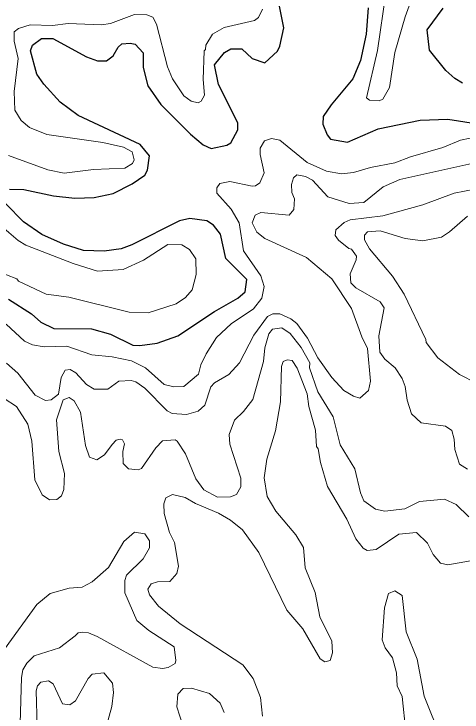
# Model space of a CAD drawing. Extents: x 763.2 to 816.8, y 7896.5 to 7952.7.
# Drawn here: x 795.052 to 796.889, y 7909.931 to 7912.79 of the extents above; entities that cross this region are included whole.
import ezdxf

# ---------------------------------------------------------------- set-up
doc = ezdxf.new("R2010")
doc.units = 0
doc.header["$LTSCALE"] = 0.064
doc.layers.add('1', color=7, linetype='Continuous', lineweight=25)
doc.layers.add('2', color=7, linetype='Continuous', lineweight=13)

msp = doc.modelspace()

# ---------------------------------------------------------------- linework, layer by layer
at = {"layer": '1'}
for points in [[(795.9245, 7912.2526), (795.9415, 7912.2624), (795.9695, 7912.3164), (795.9697, 7912.3442), (795.8907, 7912.5012), (795.8746, 7912.5818), (795.9159, 7912.6321), (795.941, 7912.6482), (795.9861, 7912.648), (796.0291, 7912.6074), (796.0804, 7912.5897), (796.1327, 7912.6386), (796.1427, 7912.6583), (796.1586, 7912.7331), (796.1377, 7912.836)], [(796.5038, 7912.8152), (796.4956, 7912.7075), (796.4728, 7912.5998), (796.442, 7912.5253), (796.3528, 7912.4182), (796.3202, 7912.37), (796.3185, 7912.3386), (796.3363, 7912.295), (796.3504, 7912.2776), (796.4193, 7912.2656), (796.5451, 7912.3195), (796.7175, 7912.3551), (796.8309, 7912.359), (797.0134, 7912.3312)], [(796.8917, 7912.5063), (796.8599, 7912.5257), (796.823, 7912.5593), (796.7556, 7912.6419), (796.7456, 7912.7248), (796.8115, 7912.8138)], [(795.0344, 7912.0731), (795.093, 7912.0713), (795.2138, 7912.0458), (795.3018, 7912.0354), (795.3807, 7912.0386), (795.4596, 7912.0549), (795.5374, 7912.0939), (795.5888, 7912.1298), (795.6001, 7912.1512), (795.6082, 7912.2099), (795.5696, 7912.2558), (795.3151, 7912.3743), (795.242, 7912.4294), (795.1748, 7912.5029), (795.1466, 7912.5441), (795.1201, 7912.6388), (795.1284, 7912.6628), (795.1656, 7912.6904), (795.212, 7912.6903), (795.3502, 7912.6147), (795.3945, 7912.5989), (795.432, 7912.5985), (795.4585, 7912.6189), (795.4802, 7912.6548), (795.495, 7912.6677), (795.5286, 7912.6712), (795.5489, 7912.6662), (795.5818, 7912.6311), (795.5822, 7912.571), (795.6011, 7912.4955), (795.6548, 7912.4192), (795.7762, 7912.2976), (795.8278, 7912.2545), (795.8614, 7912.2395), (795.9245, 7912.2526)], [(795.4487, 7911.4787), (795.5397, 7911.4343), (795.5681, 7911.4322), (795.6393, 7911.4416), (795.7238, 7911.4721), (795.875, 7911.5718), (795.9703, 7911.626), (796.0003, 7911.652), (796.0065, 7911.703), (795.9208, 7911.7891), (795.8989, 7911.8889), (795.87, 7911.9246), (795.8425, 7911.9434), (795.7727, 7911.953), (795.7306, 7911.9435), (795.5356, 7911.8445), (795.4925, 7911.8281), (795.4227, 7911.8187), (795.3372, 7911.8217), (795.2549, 7911.847), (795.1663, 7911.8867), (795.0917, 7911.9389), (795.0194, 7912.013)], [(795.0303, 7911.6224), (795.1239, 7911.5615), (795.1629, 7911.5277), (795.216, 7911.5018), (795.3708, 7911.5012), (795.4487, 7911.4787)]]:
    msp.add_lwpolyline(points, dxfattribs=at)
at = {"layer": '2'}
for points in [[(796.5764, 7912.8765), (796.5431, 7912.6411), (796.4982, 7912.4469), (796.5095, 7912.4379), (796.5491, 7912.4342), (796.5644, 7912.4415), (796.5914, 7912.4896), (796.6142, 7912.6319), (796.6563, 7912.7785), (796.7041, 7912.9107)], [(795.3788, 7912.1536), (795.5067, 7912.159), (795.5386, 7912.1783), (795.5454, 7912.1923), (795.5365, 7912.2263), (795.5011, 7912.2451), (795.417, 7912.2638), (795.1869, 7912.2968), (795.1159, 7912.3259), (795.0812, 7912.3537), (795.0563, 7912.3958), (795.0528, 7912.4734), (795.069, 7912.6081), (795.0528, 7912.6786), (795.0529, 7912.7168), (795.0713, 7912.7314), (795.1192, 7912.7452), (795.2105, 7912.7437), (795.274, 7912.7519), (795.411, 7912.7453), (795.4484, 7912.7508), (795.5465, 7912.7881), (795.5965, 7912.7875), (795.6213, 7912.7778), (795.6369, 7912.7491), (795.6817, 7912.5738), (795.7018, 7912.5241), (795.7489, 7912.455), (795.7788, 7912.4331), (795.8073, 7912.4265), (795.8193, 7912.4337), (795.8331, 7912.4578), (795.8284, 7912.5218), (795.8318, 7912.639), (795.8381, 7912.6453), (795.8386, 7912.6623), (795.8658, 7912.7081), (795.9137, 7912.7347), (796.0385, 7912.7635), (796.0545, 7912.7756), (796.0708, 7912.8106)], [(795.0205, 7911.52), (795.095, 7911.4507), (795.1283, 7911.4355), (795.1763, 7911.4274), (795.2695, 7911.4295), (795.3716, 7911.3944), (795.4551, 7911.3859), (795.534, 7911.3693), (795.5912, 7911.3405), (795.6683, 7911.2732), (795.7075, 7911.263), (795.749, 7911.2645), (795.8094, 7911.3143), (795.8188, 7911.3532), (795.8397, 7911.3987), (795.8827, 7911.465), (795.9424, 7911.5213), (796.0349, 7911.5826), (796.0691, 7911.6268), (796.0779, 7911.6736), (796.065, 7911.7181), (795.9929, 7911.8202), (795.9759, 7911.9348), (795.9422, 7911.9904), (795.8846, 7912.0568), (795.8843, 7912.0775), (795.8961, 7912.096), (795.9369, 7912.1043), (796.0289, 7912.0847), (796.043, 7912.0864), (796.0607, 7912.0988), (796.0783, 7912.1392), (796.062, 7912.2145), (796.0619, 7912.2404), (796.0789, 7912.2705), (796.1085, 7912.2802), (796.1419, 7912.2728), (796.2541, 7912.1817), (796.3333, 7912.146), (796.3945, 7912.1356), (796.4439, 7912.1409), (796.5133, 7912.1612), (796.6134, 7912.1799)], [(796.6134, 7912.1799), (796.6784, 7912.2057), (796.8099, 7912.2436), (796.8829, 7912.2734), (796.9224, 7912.2817), (796.9985, 7912.2768)], [(795.0297, 7912.2111), (795.1915, 7912.1519), (795.2583, 7912.1376), (795.3788, 7912.1536)], [(795.0213, 7911.3601), (795.0681, 7911.3183), (795.1393, 7911.2289), (795.1816, 7911.2071), (795.205, 7911.2101), (795.2352, 7911.2325), (795.2457, 7911.3006), (795.2621, 7911.3312), (795.2826, 7911.3333), (795.3056, 7911.3202), (795.3492, 7911.2727), (795.3805, 7911.2533), (795.4371, 7911.2532), (795.4817, 7911.2856), (795.5326, 7911.2892), (795.5522, 7911.284), (795.589, 7911.2573), (795.6806, 7911.1643), (795.7013, 7911.1544), (795.7601, 7911.1497), (795.8069, 7911.1629), (795.8349, 7911.1881), (795.8596, 7911.2635), (795.8745, 7911.2793), (795.9333, 7911.3139), (795.9772, 7911.361), (796.0352, 7911.4743), (796.0912, 7911.5512), (796.1139, 7911.5618), (796.1422, 7911.562), (796.1867, 7911.5412), (796.2117, 7911.5219), (796.2556, 7911.4618), (796.2977, 7911.3818), (796.3561, 7911.3008), (796.4044, 7911.2476), (796.4442, 7911.2245), (796.4704, 7911.217), (796.5054, 7911.2484), (796.5139, 7911.2867), (796.5021, 7911.4199), (796.4778, 7911.4684), (796.436, 7911.5836), (796.3552, 7911.7054), (796.2513, 7911.7933), (796.0812, 7911.8711), (796.0476, 7911.8968), (796.0292, 7911.9353), (796.041, 7911.9664), (796.0646, 7911.9777), (796.1806, 7911.9664), (796.1996, 7911.9894), (796.2028, 7912.0337), (796.1918, 7912.0595), (796.1901, 7912.0922), (796.1988, 7912.1193), (796.2123, 7912.1319), (796.2478, 7912.1245), (796.2761, 7912.1099), (796.3393, 7912.0412), (796.426, 7912.0142), (796.487, 7912.018), (796.5664, 7912.0828), (796.6338, 7912.1125), (796.9295, 7912.1783)], [(796.9111, 7910.9255), (796.8784, 7910.9468), (796.8594, 7911.0059), (796.857, 7911.049), (796.8467, 7911.0839), (796.8209, 7911.1016), (796.722, 7911.1154), (796.6814, 7911.1519), (796.6638, 7911.2078), (796.6565, 7911.2645), (796.6434, 7911.2974), (796.615, 7911.3404), (796.5725, 7911.3769), (796.5517, 7911.4049), (796.5484, 7911.4721), (796.5694, 7911.5866), (796.5533, 7911.6107), (796.4543, 7911.6681), (796.4336, 7911.6889), (796.4303, 7911.7261), (796.4557, 7911.7833), (796.4561, 7911.7978), (796.4355, 7911.8273), (796.4251, 7911.8295), (796.3831, 7911.864), (796.3694, 7911.8831), (796.3719, 7911.9065), (796.4054, 7911.9366), (796.43, 7911.9464), (796.5646, 7911.9637), (796.7291, 7912.0084), (796.8572, 7912.0566), (796.9411, 7912.0732)], [(796.9484, 7911.2786), (796.8782, 7911.3132), (796.7894, 7911.3819), (796.7425, 7911.4443), (796.7413, 7911.4571), (796.6515, 7911.6425), (796.6041, 7911.7161), (796.5092, 7911.828), (796.4896, 7911.8655), (796.4897, 7911.8841), (796.5019, 7911.8973), (796.5541, 7911.9022), (796.6557, 7911.8705), (796.729, 7911.8613), (796.8052, 7911.8764), (796.838, 7911.8978), (796.911, 7911.9622)], [(794.9361, 7911.7542), (795.0641, 7911.705), (795.071, 7911.6956), (795.1849, 7911.6424), (795.2769, 7911.6308), (795.5245, 7911.5687), (795.6023, 7911.5656), (795.717, 7911.6024), (795.7551, 7911.629), (795.7825, 7911.6597), (795.7989, 7911.723), (795.798, 7911.7872), (795.7713, 7911.8259), (795.7399, 7911.8443), (795.6828, 7911.8463), (795.5828, 7911.7824), (795.5006, 7911.7432), (795.3948, 7911.7365), (795.2954, 7911.7677), (795.1005, 7911.8439), (795.0695, 7911.8622), (795.0127, 7911.9109)], [(795.012, 7911.2149), (795.0625, 7911.1824), (795.1086, 7911.1094), (795.125, 7911.0403), (795.1379, 7910.8815), (795.1681, 7910.8204), (795.1984, 7910.7998), (795.2281, 7910.8021), (795.2472, 7910.8171), (795.2568, 7910.8419), (795.2598, 7910.9078), (795.2369, 7910.9983), (795.227, 7911.1274), (795.2546, 7911.2094), (795.2789, 7911.2186), (795.2986, 7911.206), (795.3254, 7911.1594), (795.3452, 7911.0221), (795.3614, 7910.9746), (795.3919, 7910.9644), (795.4235, 7910.985), (795.455, 7911.0273), (795.4719, 7911.044), (795.4884, 7911.0487), (795.4978, 7911.0456), (795.5061, 7911.0296), (795.498, 7910.9976), (795.4997, 7910.9491), (795.5221, 7910.9264), (795.5614, 7910.9228), (795.5755, 7910.9282), (795.6339, 7911.0133), (795.6612, 7911.0414), (795.7126, 7911.0458), (795.7218, 7911.0404), (795.7558, 7910.9885), (795.7977, 7910.8855), (795.8302, 7910.8407), (795.887, 7910.8112), (795.9402, 7910.8129), (795.9651, 7910.8217), (795.9827, 7910.8538), (795.9829, 7910.8891), (795.937, 7911.028), (795.9339, 7911.0678), (795.9571, 7911.127), (795.9935, 7911.1619), (796.0317, 7911.2113), (796.0748, 7911.3665), (796.0811, 7911.4233), (796.0974, 7911.4801), (796.1119, 7911.4995), (796.1504, 7911.5043), (796.1843, 7911.482), (796.2303, 7911.4243), (796.2648, 7911.3613), (796.2643, 7911.3402), (796.2979, 7911.2428), (796.3608, 7911.1396), (796.39, 7911.0259), (796.4492, 7910.9267), (796.4724, 7910.8288), (796.4865, 7910.7959), (796.5338, 7910.7624)], [(796.3576, 7910.174), (796.3561, 7910.2215), (796.3056, 7910.3208), (796.2868, 7910.4202), (796.2462, 7910.5211), (796.2393, 7910.6044), (796.208, 7910.6565), (796.126, 7910.7535), (796.09, 7910.8141), (796.0786, 7910.8908), (796.0884, 7910.9661), (796.1239, 7911.0832), (796.1454, 7911.2015), (796.149, 7911.3467), (796.1559, 7911.3661), (796.1719, 7911.3733), (796.1931, 7911.371), (796.213, 7911.3401), (796.2549, 7911.2338), (796.2607, 7911.1825), (796.2882, 7911.086), (796.292, 7911.0187), (796.2999, 7911.0096), (796.3084, 7910.9524), (796.3375, 7910.8551), (796.4168, 7910.7205), (796.4543, 7910.6407), (796.4833, 7910.6019), (796.5004, 7910.5924), (796.5377, 7910.5972), (796.6305, 7910.6596), (796.703, 7910.6657), (796.7482, 7910.6219), (796.7714, 7910.5757), (796.8007, 7910.5404), (796.8308, 7910.5335), (796.9616, 7910.5576)], [(796.0715, 7909.9143), (796.0631, 7909.9906), (796.0334, 7910.0687), (795.9911, 7910.124), (795.7342, 7910.2921), (795.6442, 7910.3641), (795.608, 7910.4106), (795.6018, 7910.4341), (795.6142, 7910.4554), (795.6406, 7910.4641), (795.6919, 7910.4661), (795.7199, 7910.4978), (795.7263, 7910.5277), (795.7105, 7910.6255), (795.6905, 7910.6664), (795.6676, 7910.7446), (795.6674, 7910.784), (795.6745, 7910.8082), (795.702, 7910.8225), (795.7548, 7910.8099), (795.7963, 7910.7845), (795.8909, 7910.7452), (795.9407, 7910.7168), (795.989, 7910.6767), (796.0565, 7910.5847), (796.1709, 7910.3476)], [(796.5338, 7910.7624), (796.5731, 7910.7535), (796.6541, 7910.7636), (796.715, 7910.7928), (796.8168, 7910.8027), (796.865, 7910.7804)], [(796.865, 7910.7804), (796.9171, 7910.7309)], [(795.0141, 7910.1878), (795.1455, 7910.3707), (795.2007, 7910.4165), (795.2789, 7910.4377), (795.332, 7910.443), (795.3735, 7910.4639), (795.4396, 7910.5224), (795.5027, 7910.6296), (795.5461, 7910.6679), (795.5893, 7910.6603), (795.6074, 7910.6315), (795.6082, 7910.6033), (795.5825, 7910.5584), (795.5143, 7910.4915), (795.5073, 7910.4699), (795.5065, 7910.4188), (795.5563, 7910.3061), (795.605, 7910.2654), (795.7087, 7910.1975), (795.7166, 7910.1423), (795.7132, 7910.1294), (795.6849, 7910.1129), (795.6618, 7910.1094), (795.6212, 7910.1152), (795.3931, 7910.2397), (795.3585, 7910.2558), (795.3315, 7910.2586), (795.3153, 7910.2558), (795.303, 7910.243), (795.239, 7910.1934), (795.1353, 7910.161), (795.1049, 7910.1313), (795.0891, 7910.1035), (795.0827, 7910.0718), (795.0773, 7909.8834)], [(796.1709, 7910.3476), (796.2363, 7910.2713), (796.3077, 7910.1492), (796.3262, 7910.1358), (796.348, 7910.1417), (796.3576, 7910.174)], [(795.148, 7909.8735), (795.1432, 7910.0181), (795.1483, 7910.0383), (795.163, 7910.0529), (795.1946, 7910.0582), (795.2132, 7910.0468), (795.2511, 7909.9639), (795.2814, 7909.9605), (795.3047, 7909.9768), (795.3568, 7910.0681), (795.3734, 7910.086), (795.4207, 7910.0909), (795.4565, 7910.0485), (795.4602, 7910.0108), (795.4537, 7909.9538), (795.4207, 7909.8341)], [(795.7444, 7909.8752), (795.7202, 7909.9525), (795.7238, 7910.0042), (795.746, 7910.0271), (795.7798, 7910.0284), (795.8542, 7910.0074), (795.8973, 7909.9677), (795.9142, 7909.9288)]]:
    msp.add_lwpolyline(points, dxfattribs=at)
msp.add_lwpolyline([(796.6203, 7910.0918), (796.6035, 7910.1526), (796.5744, 7910.1937), (796.5617, 7910.2269), (796.5715, 7910.3581), (796.5878, 7910.4158), (796.6142, 7910.4275), (796.6431, 7910.4076), (796.6607, 7910.2596), (796.7059, 7910.147), (796.7334, 7909.9957), (796.8041, 7909.823), (796.8143, 7909.7797), (796.8074, 7909.7424), (796.7823, 7909.7116), (796.7372, 7909.7136), (796.6584, 7909.8494), (796.6435, 7909.9951), (796.6233, 7910.0384)], close=True, dxfattribs=at)

doc.saveas('drawing.dxf')
